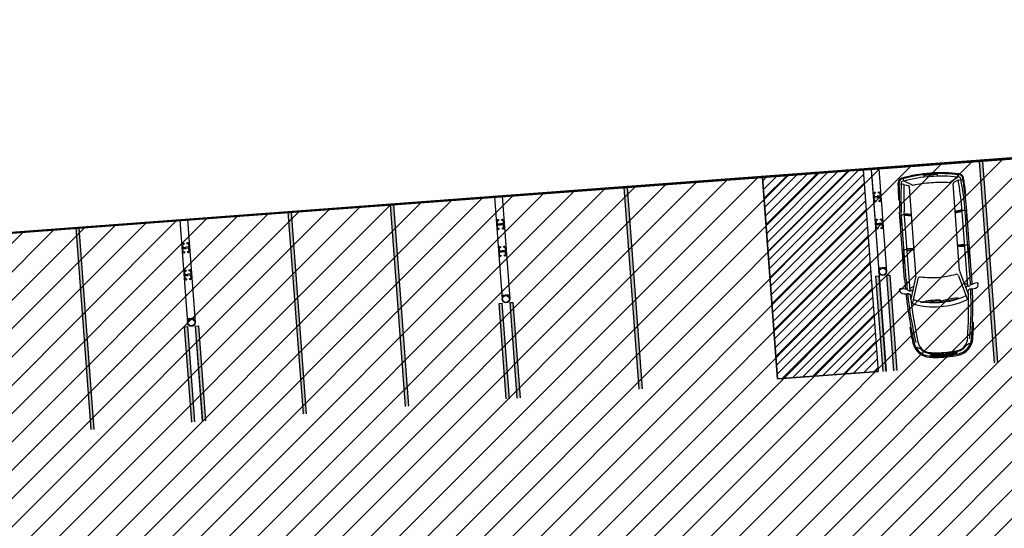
# Model space of a CAD drawing. Header units: millimetres. Extents: x 573132 to 957048, y 21042 to 318066.
# Tile 385 of 425: x 816224 to 839636, y 178382 to 190466. Entities that reach past the tile are written whole.
import ezdxf

# ---------------------------------------------------------------- set-up
doc = ezdxf.new("R2010")
doc.units = ezdxf.units.MM
doc.header["$LTSCALE"] = 2000
for name, color, linetype in [('_NIBSC_A site plan', 7, 'Continuous'), ('_NIBSC_FM trees 3metre zone', 210, 'Continuous'), ('cad-block.com', 7, 'Continuous'), ('Cars', 7, 'Continuous')]:
    doc.layers.add(name, color=color, linetype=linetype)

# ---------------------------------------------------------------- blocks, each defined once
blk = doc.blocks.new('A$C1AFB6E19')
for p, q in [((1633, 1868), (1676, 1874)), ((760, 1699), (763, 1666)), ((1564, 1668), (1563, 1660)), ((1635, 1646), (1631, 1607)), ((1909, 1735), (3517, 1735)), ((1909, 1695), (3517, 1695)), ((2296, 1730), (2296, 1735)), ((2311, 1715), (2540, 1715)), ((2555, 1730), (2555, 1735)), ((3201, 1730), (3201, 1735)), ((3216, 1715), (3336, 1715)), ((3351, 1730), (3351, 1735)), ((3818, 1722), (3819, 1742)), ((4134, 1703), (4205, 1697)), ((4136, 1723), (4207, 1717)), ((4164, 1588), (4174, 1699)), ((266, 1564), (240, 1566)), ((274, 1550), (247, 1495)), ((1898, 1424), (1339, 1591)), ((1436, 1625), (1535, 1625)), ((1968, 1466), (1436, 1625)), ((1633, 1625), (3517, 1625)), ((1727, 1538), (1683, 1625)), ((2026, 1458), (4090, 1458)), ((2587, 1625), (2592, 1458)), ((2611, 1625), (2611, 1458)), ((2636, 1625), (2631, 1458)), ((3399, 1458), (3423, 1625)), ((3419, 1458), (3444, 1625)), ((3439, 1458), (3464, 1625)), ((4123, 1369), (4243, 1571)), ((4164, 1588), (4128, 1484)), ((4249, 1582), (4298, 1588)), ((112, 1266), (47, 1227)), ((92, 1237), (64, 1220)), ((1333, 1389), (1350, 924)), ((1343, 1389), (1333, 1389)), ((40, 938), (87, 1008)), ((40, 937), (87, 867)), ((52, 938), (86, 988)), ((52, 937), (86, 886)), ((95, 986), (95, 938)), ((95, 889), (95, 937)), ((1316, 963), (1307, 962)), ((1307, 962), (1367, 500)), ((4338, 1098), (4298, 1096)), ((1350, 924), (1359, 924)), ((4338, 777), (4298, 779)), ((112, 609), (47, 647)), ((92, 638), (64, 654)), ((1367, 500), (1377, 502)), ((4123, 505), (4243, 304)), ((266, 311), (240, 308)), ((274, 325), (247, 380)), ((1898, 450), (1339, 283)), ((1968, 408), (1436, 250)), ((1436, 250), (1535, 250)), ((1635, 228), (1631, 267)), ((1633, 250), (3517, 250)), ((1727, 336), (1683, 250)), ((2026, 417), (4090, 417)), ((2587, 250), (2592, 417)), ((2611, 250), (2611, 417)), ((2636, 250), (2631, 417)), ((3399, 417), (3423, 250)), ((3419, 417), (3444, 250)), ((3439, 417), (3464, 250)), ((4164, 287), (4128, 390)), ((4164, 287), (4174, 175)), ((4249, 293), (4298, 287)), ((760, 175), (763, 209)), ((1564, 207), (1563, 215)), ((1633, 7), (1676, 0)), ((1909, 180), (3517, 180)), ((1909, 140), (3517, 140)), ((2296, 145), (2296, 140)), ((2311, 160), (2540, 160)), ((2555, 145), (2555, 140)), ((3201, 145), (3201, 140)), ((3216, 160), (3336, 160)), ((3351, 145), (3351, 140)), ((3818, 153), (3819, 133)), ((4134, 172), (4205, 178)), ((4136, 152), (4207, 158))]:
    blk.add_line(p, q)
for centre, radius, start, end in [((1679, 1855), 20, 357.6913, 99.2101), ((450, 1226), 430, 98.2959, 171.9694), ((1947, -9037), 10802, 96.3074, 98.2959), ((1864, -7925), 9660, 96.5449, 98.7615), ((1864, -7926), 9621, 91.7716, 98.7656), ((1864, -7925), 9660, 91.7707, 96.5449), ((1514, 1670), 50, 271.6727, 348.1083), ((1467, 1688), 100, 348.1083, 4.9942), ((1821, 1719), 255, 151.2266, 184.9942), ((1641, 1818), 50, 99.2101, 151.2266), ((1685, 1641), 50, 128.1727, 173.5799), ((1629, 1713), 41.1, 308.1727, 348.7801), ((1909, -11066), 12761, 90, 91.096), ((1207, 1874), 492, 339.878, 357.6913), ((1909, -11066), 12801, 90, 91.0305), ((2311, 1730), 15, 180, 270), ((2540, 1730), 15, 270, 0), ((2308, 1636), 304, 357.8813, 18.9108), ((3216, 1730), 15, 180, 270), ((3336, 1730), 15, 270, 0), ((3289, 1633), 155, 356.9873, 40.8552), ((3382, -5036), 6732, 83.2825, 88.8635), ((2918, -15899), 17643, 87.0782, 88.0562), ((2918, -15899), 17643, 86.0493, 87.0782), ((2918, -15899), 17663, 86.0493, 87.0782), ((2262, -19974), 21708, 84.8788, 84.958), ((4195, 1597), 50, 10.5383, 85.133), ((4197, 1597), 100, 11.2743, 85.133), ((4197, 1597), 120, 11.2743, 85.133), ((450, 1226), 400, 98.2959, 171.9694), ((431, 1231), 320, 125.7107, 171.9063), ((431, 1231), 300, 93.6894, 171.9063), ((238, 1499), 10, 305.7107, 333.5251), ((265, 1554), 10, 333.5251, 84.6577), ((1891, -8916), 10550, 92.471, 98.0602), ((3099, 943), 1894, 160.3901, 180.0138), ((1333, 1572), 20, 73.3881, 160.3901), ((3099, 943), 1794, 160.5282, 167.22), ((1435, 1531), 30, 73.3881, 160.5282), ((2076, -22441), 24034, 91.4468, 91.4503), ((2145, -19955), 21585, 91.6727, 91.7127), ((1661, 1604), 30, 173.5799, 258.0136), ((1881, 1367), 60, 348.9049, 73.3881), ((2026, 1658), 200, 253.3881, 270), ((3151, -10456), 12086, 85.1894, 88.2799), ((4090, 1498), 40, 270, 340.5991), ((887, 937), 3415, 0, 10.6867), ((887, 982), 3415, 10.1152, 10.5383), ((887, 937), 3475, 0, 11.2743), ((887, 937), 3495, 0, 11.2743), ((2495, 938), 2495, 171.9694, 180.0078), ((2495, 938), 2465, 171.9694, 180.0078), ((2495, 938), 2455, 173.7472, 180), ((2495, 938), 2443, 173.3007, 179.5727), ((74, 1203), 20, 120.4766, 173.7472), ((2495, 938), 2431, 173.0859, 179.1361), ((2495, 938), 2419, 172.8771, 178.6898), ((98, 1228), 10, 353.0944, 120.4766), ((2495, 938), 2405, 173.0944, 177.9556), ((2495, 938), 2385, 171.9063, 180.0078), ((2495, 938), 2405, 171.9063, 172.157), ((3099, 943), 1794, 169.095, 180.0138), ((-889, 1077), 2253, 356.1076, 7.9577), ((5543, 802), 3645, 171.2702, 177.8764), ((887, 937), 3265, 0, 7.6043), ((2495, 937), 2495, 179.9922, 188.0306), ((2495, 937), 2465, 179.9922, 188.0306), ((2495, 937), 2455, 180, 186.2528), ((90, 986), 5, 0, 146.4863), ((62, 1024), 30, 326.36, 357.9556), ((2495, 937), 2385, 179.9922, 188.0937), ((3239, 955), 2034, 180.3247, 198.9193), ((3100, 932), 1795, 179.6316, 199.4683), ((-875, 440), 2253, 1.5598, 13.4099), ((5543, 1072), 3645, 182.1236, 188.7298), ((887, 937), 3265, 352.3957, 0), ((887, 937), 3415, 349.3133, 0), ((887, 937), 3475, 348.7257, 0), ((887, 937), 3495, 348.7257, 0), ((887, 937), 3455, 0, 2.6628), ((887, 937), 3455, 357.3372, 0), ((2495, 937), 2443, 180.4273, 186.6993), ((2495, 937), 2431, 180.8639, 186.9141), ((2495, 937), 2419, 181.3102, 187.1229), ((90, 889), 5, 213.5137, 0), ((62, 850), 30, 2.0444, 33.64), ((2495, 937), 2405, 182.0444, 186.9056), ((450, 648), 430, 188.0306, 261.7041), ((450, 648), 400, 188.0306, 261.7041), ((74, 672), 20, 186.2528, 239.5234), ((98, 646), 10, 239.5234, 6.9056), ((2495, 937), 2405, 187.843, 188.0937), ((431, 643), 320, 188.0937, 234.2893), ((431, 643), 300, 188.0937, 266.3106), ((1881, 508), 60, 286.6119, 11.0951), ((238, 375), 10, 26.4749, 54.2893), ((265, 320), 10, 275.3423, 26.4749), ((1864, 9800), 9660, 261.2385, 263.4551), ((1864, 9801), 9621, 261.2344, 268.2284), ((1891, 10790), 10550, 261.9398, 267.529), ((1333, 302), 20, 199.6099, 286.6119), ((1435, 343), 30, 199.4718, 286.6119), ((2076, 24316), 24034, 268.5497, 268.5532), ((2145, 21830), 21585, 268.2873, 268.3273), ((1514, 204), 50, 11.8917, 88.3273), ((1661, 271), 30, 101.9864, 186.4201), ((2026, 217), 200, 90, 106.6119), ((2308, 238), 304, 341.0892, 2.1187), ((3289, 241), 155, 319.1448, 3.0127), ((3151, 12331), 12086, 271.7201, 274.8106), ((4090, 377), 40, 19.4009, 90), ((4195, 277), 50, 274.867, 349.4617), ((4197, 277), 100, 274.867, 348.7257), ((4197, 277), 120, 274.867, 348.7257), ((887, 893), 3415, 349.4617, 349.8848), ((1947, 10912), 10802, 261.7041, 263.6926), ((1864, 9800), 9660, 263.4551, 268.2293), ((1864, 9800), 9660, 263.4551, 268.2293), ((1467, 186), 100, 355.0058, 11.8917), ((1821, 155), 255, 175.0058, 208.7734), ((1641, 56), 50, 208.7734, 260.7899), ((1685, 234), 50, 186.4201, 231.8273), ((1629, 162), 41.1, 11.2199, 51.8273), ((1909, 12940), 12761, 268.904, 270), ((1207, 1), 492, 2.3087, 20.122), ((1679, 20), 20, 260.7899, 2.3087), ((1909, 12940), 12801, 268.9695, 270), ((2311, 145), 15, 90, 180), ((2540, 145), 15, 0, 90), ((3216, 145), 15, 90, 180), ((3336, 145), 15, 0, 90), ((3382, 6911), 6732, 271.1365, 276.7175), ((2918, 17773), 17643, 271.9438, 272.9218), ((2918, 17773), 17643, 272.9218, 273.9507), ((2918, 17773), 17663, 272.9218, 273.9507), ((2262, 21848), 21708, 275.042, 275.1212)]:
    blk.add_arc(centre, radius, start, end)

msp = doc.modelspace()

# ---------------------------------------------------------------- hatches: boundary and pattern name
h = msp.add_hatch()
h.set_pattern_fill('ANSI31', color=6, scale=500)
h.set_pattern_definition([(45, (-184040.5, -58059.7), (-1122.532, 1122.532), [])])
edge = h.paths.add_edge_path()
edge.add_arc((799802, 149995), 1979, 128.4942, 137.4644)
edge.add_arc((799742, 150051), 1897, 137.4749, 149.3647)
edge.add_arc((800006, 149896), 2203, 149.3949, 159.6806)
edge.add_arc((802463, 149116), 4780, 161.1457, 173.898)
edge.add_arc((777633, 152302), 20256, 350.8819, 352.4036, ccw=False)
edge.add_line((797632, 149092), (797912, 145802))
edge.add_line((797912, 145802), (798168, 142742))
edge.add_arc((800985, 142990), 2828, 185.0256, 196.2501)
edge.add_arc((800461, 142840), 2283, 196.328, 209.5039)
edge.add_arc((800311, 142757), 2111, 209.5535, 220.3373)
edge.add_arc((800443, 142872), 2286, 220.3888, 233.5825)
edge.add_arc((800765, 143315), 2834, 233.6596, 245.3359)
edge.add_arc((800829, 143356), 2898, 244.5285, 258.2745)
edge.add_arc((800702, 142747), 2275, 258.2798, 271.3173)
edge.add_arc((800705, 142600), 2129, 271.3175, 281.2854)
edge.add_arc((800683, 142712), 2242, 281.293, 294.1016)
edge.add_arc((800469, 143180), 2757, 294.1794, 306.5858)
edge.add_arc((800208, 143569), 3225, 306.1798, 311.5303)
edge.add_arc((800624, 143118), 2612, 311.268, 323.6387)
edge.add_arc((800912, 142904), 2253, 323.6692, 335.196)
edge.add_arc((800978, 142873), 2180, 335.218, 344.317)
edge.add_arc((800806, 142921), 2359, 344.3199, 356.7046)
edge.add_arc((800196, 142952), 2969, 356.7938, 368.8414)
edge.add_line((803130, 143408), (802964, 146152))
edge.add_line((802964, 146152), (802662, 149839))
edge.add_arc((799541, 149578), 3131, 4.7773, 9.9589)
edge.add_arc((800127, 149693), 2534, 9.6959, 22.0666)
edge.add_arc((800451, 149823), 2185, 22.0959, 33.7083)
edge.add_arc((800511, 149862), 2114, 33.7319, 42.7535)
edge.add_arc((800384, 149745), 2287, 42.7572, 55.1416)
edge.add_arc((800049, 149256), 2879, 55.2321, 67.3004)
edge.add_arc((799937, 149045), 3117, 66.8931, 72.3649)
edge.add_arc((800099, 149592), 2546, 72.1105, 84.6412)
edge.add_arc((800130, 149907), 2230, 84.6672, 94.8705)
edge.add_arc((800125, 149949), 2188, 94.8488, 105.1459)
edge.add_arc((800180, 149747), 2397, 105.1542, 117.1925)
edge.add_arc((800476, 149183), 3034, 117.2819, 128.9032)
h.paths.add_polyline_path([(805286, 132272), (807630, 130293), (808718, 128658), (809513, 126410), (809699, 124809), (809114, 106709), (807866, 104611), (806152, 104162), (798217, 103633), (798371, 101535), (797281, 101455), (798380, 87106), (807943, 87723), (807592, 92534), (808410, 92594), (809389, 92041), (809793, 91145), (810402, 83115), (809743, 81565), (808384, 80935), (803337, 80587), (803149, 83028), (796196, 82493), (796832, 74091), (798673, 74183), (799033, 69471), (811128, 70247), (810743, 74953), (817427, 69294), (820333, 70178), (819727, 72144), (820372, 73430), (819415, 79540), (817901, 79442), (816739, 80769), (816091, 86965), (820804, 87231), (820137, 96803), (815324, 96529), (814884, 102918), (815506, 103949), (814878, 110961), (814549, 111752), (814440, 112100), (814654, 120985), (815203, 122087), (815871, 129267), (817935, 132904), (819988, 134535), (822718, 135759), (825659, 136108), (841935, 135930), (841539, 140944), (822158, 141259), (817671, 142514), (813933, 145231), (812037, 148309), (810909, 153871), (812524, 156334), (812351, 161830), (810592, 163939), (809833, 165422), (809436, 170899), (810540, 173380), (810553, 173752), (810160, 179602), (808962, 181448), (808085, 183580), (807823, 187088), (808497, 189355), (809486, 190473), (809125, 195650), (808068, 197087), (806873, 199983), (806653, 202933), (806193, 210152), (807244, 212537), (808987, 213888), (808684, 217950), (806726, 219164), (805509, 221419), (805073, 224364), (798956, 224011), (799188, 223696), (800861, 219309), (801661, 209203), (800735, 202672), (797386, 198778), (791837, 197079), (785538, 196327), (786360, 186068), (793626, 186433), (797313, 185761), (799735, 184479), (801452, 182928), (803010, 180515), (803885, 177380), (804098, 175124), (805095, 159990), (804472, 158270), (803290, 157069), (801650, 156414), (791144, 155680), (792339, 140215), (793198, 137635), (794405, 136186), (796144, 134995), (799546, 134314), (802624, 133547)])
h = msp.add_hatch()
h.set_pattern_fill('ANSI31', color=2, scale=150)
h.set_pattern_definition([(45, (-73644.35, -3403.46), (-336.7596, 336.7596), [])])
h.paths.add_polyline_path([(864793, 173081), (864349, 178023), (865349, 178085), (864539, 189020), (812335, 185127), (812803, 179761), (810219, 179634), (810521, 174703), (813610, 174892), (813976, 169380)])
h = msp.add_hatch(color=7)
h.dxf.hatch_style = 1
h.paths.add_polyline_path([(839124, 187104), (839050, 187099), (839407, 182312), (839481, 182318)])
h = msp.add_hatch()
h.set_pattern_fill('ANSI31', color=3, scale=50)
h.paths.add_polyline_path([(836278, 186894), (836118, 186883), (833888, 186718), (834245, 181931), (836635, 182108)])
h = msp.add_hatch(color=7)
h.dxf.hatch_style = 1
h.paths.add_polyline_path([(830675, 186481), (830600, 186475), (830957, 181689), (831032, 181694)])
h = msp.add_hatch(color=7)
h.dxf.hatch_style = 1
h.paths.add_polyline_path([(825118, 186071), (825043, 186065), (825400, 181278), (825475, 181284)])
h = msp.add_hatch(color=7)
h.dxf.hatch_style = 1
h.paths.add_polyline_path([(822687, 185891), (822612, 185886), (822969, 181099), (823044, 181104)])
h = msp.add_hatch(color=7)
h.dxf.hatch_style = 1
h.paths.add_polyline_path([(817638, 185518), (817564, 185513), (817921, 180726), (817995, 180732)])
h = msp.add_hatch(color=7)
h.dxf.hatch_style = 1
h.paths.add_polyline_path([(836659, 184381), (836584, 184375), (836753, 182105), (836828, 182111)])
h = msp.add_hatch(color=7)
h.dxf.hatch_style = 1
h.paths.add_polyline_path([(836919, 184400), (836844, 184395), (837013, 182124), (837088, 182130)])
h = msp.add_hatch(color=7)
h.dxf.hatch_style = 1
h.paths.add_polyline_path([(827700, 183731), (827625, 183725), (827794, 181455), (827869, 181461)])
h = msp.add_hatch(color=7)
h.dxf.hatch_style = 1
h.paths.add_polyline_path([(827960, 183750), (827885, 183744), (828054, 181474), (828129, 181480)])
h = msp.add_hatch(color=7)
h.dxf.hatch_style = 1
h.paths.add_polyline_path([(820220, 183173), (820146, 183167), (820315, 180903), (820389, 180909)])
h = msp.add_hatch(color=7)
h.dxf.hatch_style = 1
h.paths.add_polyline_path([(820650, 180928), (820575, 180922), (820406, 183187), (820481, 183192)])
at = {"layer": '_NIBSC_FM trees 3metre zone'}
h = msp.add_hatch(dxfattribs=at)
h.set_pattern_fill('ANSI31', color=256, scale=1500)
h.set_pattern_definition([(45, (0, -300000), (-3367.596, 3367.596), [])])
h.paths.add_polyline_path([(593903, 232618), (679741, 243682), (730246, 249484), (739010, 251813), (755357, 259573), (798190, 265512), (811701, 266996), (863086, 275757), (876855, 143048), (913767, 142394), (912963, 130303), (912377, 121144), (904519, 98598), (903418, 94708), (895370, 63436), (848719, 56730), (841119, 53483), (784097, 45680), (763758, 42854), (670408, 24435), (665578, 34770), (663265, 39853), (610755, 158064), (608829, 162280), (603679, 173549), (597793, 194110)])
h.paths.add_polyline_path([(597181, 230015), (680104, 240704), (730805, 246529), (740047, 248984), (756227, 256664), (798560, 262534), (812117, 264024), (860433, 272261), (874145, 140095), (910565, 139450), (909970, 130498), (909410, 121745), (901656, 99501), (900522, 95491), (892964, 66121), (847903, 59643), (840312, 56401), (783688, 48652), (763260, 45813), (672132, 27832), (668302, 36026), (666001, 41083), (613490, 159296), (611558, 163526), (606501, 174591), (600750, 194678)], flags=16)

# ---------------------------------------------------------------- linework, layer by layer
at = {"color": 7}
for p, q in [((839407, 182312), (839050, 187099)), ((839481, 182318), (839124, 187104)), ((836656, 186922), (836471, 186909)), ((836471, 186909), (836653, 184473)), ((836656, 186922), (836837, 184487)), ((836484, 186722), (836827, 182122)), ((830957, 181689), (830600, 186481)), ((830600, 186475), (830675, 186481)), ((831032, 181694), (830675, 186486)), ((827697, 186272), (827512, 186259)), ((827512, 186259), (827694, 183823)), ((827697, 186272), (827878, 183837)), ((836531, 186249), (836526, 186326)), ((836531, 186249), (836537, 186172)), ((836535, 186326), (836539, 186274)), ((836546, 186173), (836542, 186226)), ((836549, 186265), (836612, 186270)), ((836551, 186236), (836614, 186241)), ((836674, 186274), (836612, 186270)), ((836676, 186245), (836614, 186241)), ((836679, 186337), (836683, 186284)), ((836690, 186184), (836686, 186237)), ((836694, 186261), (836688, 186338)), ((836694, 186261), (836700, 186184)), ((823044, 181104), (822686, 185897)), ((825400, 181278), (825043, 186071)), ((825043, 186065), (825118, 186071)), ((825475, 181284), (825118, 186076)), ((820217, 185715), (820033, 185701)), ((820033, 185701), (820215, 183265)), ((820217, 185715), (820399, 183279)), ((822969, 181099), (822611, 185891)), ((827572, 185599), (827567, 185676)), ((827576, 185676), (827580, 185623)), ((827720, 185687), (827724, 185634)), ((827735, 185611), (827729, 185688)), ((836579, 185608), (836573, 185685)), ((836583, 185685), (836587, 185632)), ((836727, 185696), (836731, 185643)), ((836742, 185620), (836736, 185697)), ((817921, 180726), (817564, 185513)), ((817995, 180732), (817638, 185518)), ((827572, 185599), (827578, 185522)), ((827587, 185523), (827583, 185576)), ((827590, 185615), (827653, 185619)), ((827592, 185586), (827655, 185591)), ((827715, 185624), (827653, 185619)), ((827717, 185595), (827655, 185591)), ((827731, 185534), (827727, 185587)), ((827735, 185611), (827741, 185534)), ((836579, 185608), (836585, 185531)), ((836594, 185532), (836590, 185585)), ((836597, 185624), (836659, 185628)), ((836599, 185595), (836662, 185599)), ((836722, 185633), (836659, 185628)), ((836724, 185604), (836662, 185599)), ((836738, 185543), (836734, 185596)), ((836742, 185620), (836748, 185543)), ((820093, 185041), (820087, 185118)), ((820093, 185041), (820099, 184964)), ((820097, 185119), (820101, 185066)), ((820108, 184965), (820104, 185018)), ((820111, 185057), (820173, 185062)), ((820113, 185028), (820175, 185033)), ((820236, 185066), (820173, 185062)), ((820238, 185037), (820175, 185033)), ((820241, 185129), (820245, 185076)), ((820252, 184976), (820248, 185029)), ((820256, 185053), (820250, 185130)), ((820256, 185053), (820262, 184977)), ((827620, 184958), (827614, 185035)), ((827620, 184958), (827626, 184881)), ((827624, 185035), (827628, 184982)), ((827638, 184974), (827700, 184978)), ((827763, 184983), (827700, 184978)), ((827768, 185046), (827772, 184993)), ((827783, 184970), (827777, 185047)), ((827783, 184970), (827789, 184893)), ((827635, 184882), (827631, 184935)), ((827640, 184945), (827703, 184949)), ((827765, 184954), (827703, 184949)), ((827779, 184893), (827775, 184945)), ((820289, 184488), (820292, 184435)), ((820304, 184412), (820298, 184489)), ((836830, 184579), (836646, 184565)), ((820141, 184400), (820135, 184477)), ((820141, 184400), (820147, 184323)), ((820144, 184478), (820148, 184425)), ((820156, 184324), (820152, 184377)), ((820158, 184416), (820221, 184421)), ((820161, 184387), (820223, 184392)), ((820284, 184425), (820221, 184421)), ((820286, 184396), (820223, 184392)), ((820300, 184335), (820296, 184388)), ((820304, 184412), (820309, 184335)), ((836584, 184375), (836659, 184381)), ((836753, 182105), (836584, 184375)), ((836828, 182111), (836659, 184381)), ((836844, 184395), (836919, 184400)), ((837013, 182130), (836844, 184395)), ((837013, 182124), (836844, 184395)), ((837088, 182130), (836919, 184400)), ((827871, 183929), (827687, 183915)), ((827625, 183725), (827700, 183731)), ((827794, 181455), (827625, 183725)), ((827869, 181461), (827700, 183731)), ((827885, 183744), (827960, 183750)), ((828054, 181480), (827885, 183744)), ((828054, 181474), (827885, 183744)), ((828129, 181480), (827960, 183750)), ((820392, 183371), (820208, 183357)), ((820146, 183167), (820220, 183173)), ((820315, 180903), (820146, 183167)), ((820389, 180909), (820220, 183173)), ((820406, 183187), (820481, 183192)), ((820575, 180922), (820406, 183187)), ((820574, 180928), (820406, 183187)), ((820649, 180934), (820481, 183192))]:
    msp.add_line(p, q, dxfattribs=at)
at = {"color": 7, "const_width": 50}
msp.add_lwpolyline([(812335, 185127), (864539, 189020), (865349, 178085), (864349, 178023), (864793, 173081), (813976, 169380), (813610, 174892), (810521, 174703), (810219, 179634), (812803, 179761), (812335, 185127)], dxfattribs=at)
at = {"color": 7}
for centre, radius in [((836552, 186354), 17.9), ((836658, 186362), 17.9), ((836567, 186148), 17.9), ((836673, 186156), 17.9), ((827593, 185704), 17.9), ((827699, 185712), 17.9), ((836600, 185713), 17.9), ((836706, 185721), 17.9), ((827608, 185498), 17.9), ((827714, 185506), 17.9), ((836615, 185507), 17.9), ((836721, 185515), 17.9), ((820114, 185146), 17.9), ((820129, 184940), 17.9), ((820220, 185154), 17.9), ((820235, 184948), 17.9), ((827641, 185063), 17.9), ((827747, 185071), 17.9), ((827656, 184857), 17.9), ((827762, 184865), 17.9), ((820162, 184505), 17.9), ((820267, 184513), 17.9), ((836745, 184480), 92.5), ((820177, 184299), 17.9), ((820283, 184307), 17.9), ((827786, 183830), 92.5), ((820307, 183272), 92.5)]:
    msp.add_circle(centre, radius, dxfattribs=at)
for centre, radius, start, end in [((836530, 186326), 4.7, 4.2651, 184.2651), ((836542, 186173), 4.7, 184.2651, 4.2651), ((836548, 186274), 9.39, 184.2651, 274.2651), ((836552, 186227), 9.39, 94.2651, 184.2651), ((836674, 186284), 9.39, 274.2651, 4.2651), ((836677, 186236), 9.39, 4.2651, 94.2651), ((836684, 186338), 4.7, 4.2651, 184.2651), ((836695, 186184), 4.7, 184.2651, 4.2651), ((827571, 185676), 4.7, 4.2651, 184.2651), ((827725, 185688), 4.7, 4.2651, 184.2651), ((836578, 185685), 4.7, 4.2651, 184.2651), ((836731, 185696), 4.7, 4.2651, 184.2651), ((827583, 185523), 4.7, 184.2651, 4.2651), ((827589, 185624), 9.39, 184.2651, 274.2651), ((827593, 185576), 9.39, 94.2651, 184.2651), ((827715, 185634), 9.39, 274.2651, 4.2651), ((827718, 185586), 9.39, 4.2651, 94.2651), ((827736, 185534), 4.7, 184.2651, 4.2651), ((836589, 185531), 4.7, 184.2651, 4.2651), ((836596, 185633), 9.39, 184.2651, 274.2651), ((836600, 185585), 9.39, 94.2651, 184.2651), ((836721, 185642), 9.39, 274.2651, 4.2651), ((836725, 185595), 9.39, 4.2651, 94.2651), ((836743, 185543), 4.7, 184.2651, 4.2651), ((820092, 185118), 4.7, 4.2651, 184.2651), ((820103, 184965), 4.7, 184.2651, 4.2651), ((820110, 185066), 9.39, 184.2651, 274.2651), ((820114, 185019), 9.39, 94.2651, 184.2651), ((820235, 185076), 9.39, 274.2651, 4.2651), ((820239, 185028), 9.39, 4.2651, 94.2651), ((820245, 185130), 4.7, 4.2651, 184.2651), ((820257, 184976), 4.7, 184.2651, 4.2651), ((827619, 185035), 4.7, 4.2651, 184.2651), ((827637, 184983), 9.39, 184.2651, 274.2651), ((827762, 184992), 9.39, 274.2651, 4.2651), ((827772, 185046), 4.7, 4.2651, 184.2651), ((827630, 184881), 4.7, 184.2651, 4.2651), ((827641, 184935), 9.39, 94.2651, 184.2651), ((827766, 184945), 9.39, 4.2651, 94.2651), ((827784, 184893), 4.7, 184.2651, 4.2651), ((820293, 184489), 4.7, 4.2651, 184.2651), ((820140, 184477), 4.7, 4.2651, 184.2651), ((820151, 184324), 4.7, 184.2651, 4.2651), ((820158, 184425), 9.39, 184.2651, 274.2651), ((820161, 184378), 9.39, 94.2651, 184.2651), ((820283, 184435), 9.39, 274.2651, 4.2651), ((820287, 184387), 9.39, 4.2651, 94.2651), ((820305, 184335), 4.7, 184.2651, 4.2651)]:
    msp.add_arc(centre, radius, start, end, dxfattribs=at)
at = {"layer": '_NIBSC_A site plan'}
for points in [[(836118, 186883), (863831, 188928), (864188, 184141), (864850, 184190)], [(836282, 186895), (836635, 182108)], [(812347, 185128), (833888, 186718)], [(833888, 186718), (834242, 181931)], [(834242, 181931), (836635, 182108)]]:
    msp.add_lwpolyline(points, dxfattribs=at)
at = {"layer": 'cad-block.com', "color": 3}
msp.add_lwpolyline([(833888, 186718), (836278, 186896), (836635, 182108), (834246, 181930)], close=True, dxfattribs=at)
at = {"layer": 'cad-block.com', "color": 7}
for centre in [(836745, 184480), (827786, 183830), (820307, 183272)]:
    msp.add_circle(centre, 79.5, dxfattribs=at)

# ---------------------------------------------------------------- block references
at = {"layer": 'Cars', "rotation": 94.26510713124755}
msp.add_blockref('A$C1AFB6E19', (839139, 182519), dxfattribs=at)

doc.saveas('drawing.dxf')
